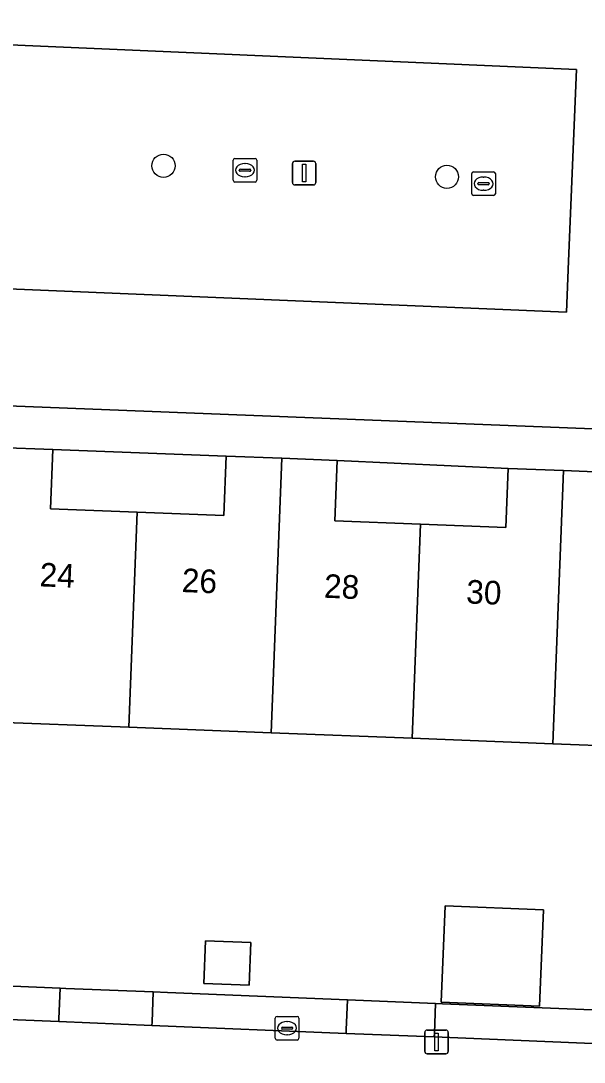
# Model space of a CAD drawing. Extents: x 160786 to 161429, y 386828 to 387485.
# Drawn here: x 161073.22 to 161097.07, y 387264.64 to 387308.69 of the extents above; entities that cross this region are included whole.
import ezdxf

# ---------------------------------------------------------------- set-up
doc = ezdxf.new("R2010")
doc.units = 0
for name, color, linetype in [('IMGEO_Boom', 7, 'Continuous'), ('IMGEO_Erf', 7, 'Continuous'), ('IMGEO_Groenvoorziening', 7, 'Continuous'), ('IMGEO_Kolk', 7, 'Continuous'), ('IMGEO_Lichtmast', 7, 'Continuous'), ('IMGEO_Pand', 7, 'Continuous'), ('IMGEO_Pand_nummerreeks', 7, 'Continuous'), ('IMGEO_Parkeervlak_open', 7, 'Continuous'), ('IMGEO_Voetpad_open', 7, 'Continuous')]:
    doc.layers.add(name, color=color, linetype=linetype)

msp = doc.modelspace()

# ---------------------------------------------------------------- linework, layer by layer
at = {"layer": 'IMGEO_Boom'}
for centre in [(161079.26, 387302.556), (161091.262, 387302.089)]:
    msp.add_circle(centre, 0.489, dxfattribs=at)
at = {"layer": 'IMGEO_Erf'}
for points in [[(161074.568, 387290.549), (161074.471, 387288.048), (161078.142, 387287.905), (161081.817, 387287.761), (161081.915, 387290.273)], [(161086.617, 387290.09), (161086.518, 387287.544), (161090.135, 387287.403), (161093.75, 387287.262), (161093.847, 387289.756)], [(161091.18, 387271.259), (161095.344, 387271.089), (161095.178, 387267.009), (161091.014, 387267.179)], [(161081.037, 387269.778), (161082.962, 387269.703), (161082.892, 387267.893), (161080.967, 387267.968)]]:
    msp.add_lwpolyline(points, close=True, dxfattribs=at)
for points in [[(161101.692, 387277.875), (161095.739, 387278.107), (161089.782, 387278.339), (161083.812, 387278.572), (161077.787, 387278.807), (161071.808, 387279.04), (161065.781, 387279.275), (161059.712, 387279.512), (161053.612, 387279.75), (161047.514, 387279.988), (161041.541, 387280.221), (161035.537, 387280.455), (161035.313, 387280.464), (161035.188, 387277.258), (161029.377, 387277.484), (161029.502, 387280.69), (161023.521, 387280.923), (161017.529, 387281.157), (161011.527, 387281.391), (161011.389, 387277.862), (161005.238, 387278.102), (161005.045, 387271.345)], [(161070.863, 387267.936), (161074.883, 387267.773), (161075.127, 387267.763), (161078.824, 387267.613), (161079.434, 387267.588), (161087.049, 387267.279), (161087.387, 387267.265), (161090.777, 387267.127), (161091.074, 387267.115), (161101.28, 387266.701)]]:
    msp.add_lwpolyline(points, dxfattribs=at)
at = {"layer": 'IMGEO_Groenvoorziening'}
for points in [[(161074.883, 387267.773), (161070.863, 387267.936), (161070.85, 387267.611), (161068.023, 387267.721), (161068.036, 387268.051), (161067.524, 387268.072), (161067.18, 387268.086), (161067.127, 387266.78), (161067.122, 387266.676), (161074.828, 387266.36), (161074.832, 387266.481)], [(161087.049, 387267.279), (161079.434, 387267.588), (161078.824, 387267.613), (161078.774, 387266.328), (161078.768, 387266.198), (161086.994, 387265.86), (161086.999, 387266.008)]]:
    msp.add_lwpolyline(points, close=True, dxfattribs=at)
for points in [[(161090.777, 387267.127), (161090.728, 387265.863), (161090.722, 387265.707), (161099.086, 387265.364), (161099.828, 387265.381)], [(161101.28, 387266.701), (161091.074, 387267.115), (161090.777, 387267.127)]]:
    msp.add_lwpolyline(points, dxfattribs=at)
at = {"layer": 'IMGEO_Kolk'}
for p, q in [((161082.211, 387301.941), (161082.211, 387302.793)), ((161082.286, 387302.867), (161083.138, 387302.867)), ((161083.212, 387302.793), (161083.212, 387301.941)), ((161082.47, 387302.361), (161082.47, 387302.373)), ((161082.908, 387302.324), (161082.51, 387302.324)), ((161082.513, 387302.41), (161082.911, 387302.41)), ((161082.699, 387302.647), (161082.724, 387302.647)), ((161082.954, 387302.373), (161082.954, 387302.361)), ((161092.311, 387301.373), (161092.311, 387302.225)), ((161092.386, 387302.299), (161093.238, 387302.299)), ((161093.312, 387302.225), (161093.312, 387301.373)), ((161083.138, 387301.867), (161082.286, 387301.867)), ((161082.722, 387302.087), (161082.697, 387302.087)), ((161092.57, 387301.793), (161092.57, 387301.805)), ((161092.613, 387301.842), (161093.011, 387301.842)), ((161092.799, 387302.079), (161092.824, 387302.079)), ((161093.054, 387301.805), (161093.054, 387301.793)), ((161093.008, 387301.756), (161092.61, 387301.756)), ((161092.822, 387301.519), (161092.797, 387301.519)), ((161093.238, 387301.299), (161092.386, 387301.299)), ((161084.067, 387266.579), (161084.919, 387266.579)), ((161083.992, 387265.653), (161083.992, 387266.505)), ((161084.294, 387266.122), (161084.692, 387266.122)), ((161084.48, 387266.359), (161084.505, 387266.359)), ((161084.993, 387266.505), (161084.993, 387265.653)), ((161084.251, 387266.073), (161084.251, 387266.085)), ((161084.689, 387266.036), (161084.291, 387266.036)), ((161084.503, 387265.799), (161084.478, 387265.799)), ((161084.735, 387266.085), (161084.735, 387266.073)), ((161084.919, 387265.579), (161084.067, 387265.579))]:
    msp.add_line(p, q, dxfattribs=at)
for points in [[(161082.211, 387301.941), (161082.211, 387302.793)], [(161082.286, 387302.867), (161083.138, 387302.867)], [(161083.212, 387302.793), (161083.212, 387301.941)], [(161092.311, 387301.373), (161092.311, 387302.225)], [(161092.386, 387302.299), (161093.238, 387302.299)], [(161093.312, 387302.225), (161093.312, 387301.373)], [(161083.138, 387301.867), (161082.286, 387301.867)], [(161093.238, 387301.299), (161092.386, 387301.299)], [(161084.067, 387266.579), (161084.919, 387266.579)], [(161083.992, 387265.653), (161083.992, 387266.505)], [(161084.993, 387266.505), (161084.993, 387265.653)], [(161084.919, 387265.579), (161084.067, 387265.579)]]:
    msp.add_lwpolyline(points, dxfattribs=at)
for centre, radius, start, end in [((161082.288, 387302.791), 0.0765, 91.552, 178.448), ((161082.288, 387302.791), 0.0765, 91.552, 178.448), ((161083.136, 387302.791), 0.0765, 1.552, 88.448), ((161083.136, 387302.791), 0.0765, 1.552, 88.448), ((161082.51, 387302.37), 0.0403, 85.8775, 175.7526), ((161082.507, 387302.36), 0.0366, 178.938, 274.7102), ((161082.911, 387302.367), 0.043, 264.8664, 352.4533), ((161082.915, 387302.372), 0.0386, 1.7309, 96.639), ((161092.388, 387302.223), 0.0765, 91.552, 178.448), ((161092.388, 387302.223), 0.0765, 91.552, 178.448), ((161093.236, 387302.223), 0.0765, 1.552, 88.448), ((161093.236, 387302.223), 0.0765, 1.552, 88.448), ((161082.288, 387301.943), 0.0765, 181.552, 268.448), ((161082.288, 387301.943), 0.0765, 181.552, 268.448), ((161083.136, 387301.943), 0.0765, 271.552, 358.448), ((161083.136, 387301.943), 0.0765, 271.552, 358.448), ((161092.61, 387301.802), 0.0403, 85.8775, 175.7526), ((161092.607, 387301.792), 0.0366, 178.938, 274.7102), ((161093.011, 387301.799), 0.043, 264.8664, 352.4533), ((161093.015, 387301.804), 0.0386, 1.7309, 96.639), ((161092.388, 387301.375), 0.0765, 181.552, 268.448), ((161092.388, 387301.375), 0.0765, 181.552, 268.448), ((161093.236, 387301.375), 0.0765, 271.552, 358.448), ((161093.236, 387301.375), 0.0765, 271.552, 358.448), ((161084.069, 387266.503), 0.0765, 91.552, 178.448), ((161084.069, 387266.503), 0.0765, 91.552, 178.448), ((161084.917, 387266.503), 0.0765, 1.552, 88.448), ((161084.917, 387266.503), 0.0765, 1.552, 88.448), ((161084.291, 387266.082), 0.0403, 85.8775, 175.7526), ((161084.696, 387266.084), 0.0386, 1.7309, 96.639), ((161084.288, 387266.072), 0.0366, 178.938, 274.7102), ((161084.692, 387266.079), 0.043, 264.8664, 352.4533), ((161084.069, 387265.655), 0.0765, 181.552, 268.448), ((161084.069, 387265.655), 0.0765, 181.552, 268.448), ((161084.917, 387265.655), 0.0765, 271.552, 358.448), ((161084.917, 387265.655), 0.0765, 271.552, 358.448)]:
    msp.add_arc(centre, radius, start, end, dxfattribs=at)
for centre, major_axis, ratio, start_param, end_param in [((161082.698, 387302.367), (-0.387, 0.002), 0.722429, 4.712389, 7.853982), ((161082.723, 387302.367), (-0.39, 0.002), 0.717154, 1.570796, 4.712389), ((161092.798, 387301.799), (-0.387, 0.002), 0.722429, 4.712389, 7.853982), ((161092.823, 387301.799), (-0.39, 0.002), 0.717154, 1.570796, 4.712389), ((161084.479, 387266.079), (-0.387, 0.002), 0.722429, 4.712389, 7.853982), ((161084.504, 387266.079), (-0.39, 0.002), 0.717154, 1.570796, 4.712389)]:
    msp.add_ellipse(centre, major_axis=major_axis, ratio=ratio, start_param=start_param, end_param=end_param, dxfattribs=at)
at = {"layer": 'IMGEO_Lichtmast'}
for p, q in [((161084.818, 387302.746), (161085.608, 387302.746)), ((161085.608, 387302.746), (161084.818, 387302.746)), ((161084.718, 387301.846), (161084.718, 387302.646)), ((161084.718, 387302.646), (161084.718, 387301.846)), ((161085.708, 387302.646), (161085.708, 387301.846)), ((161085.708, 387301.846), (161085.708, 387302.646)), ((161085.608, 387301.746), (161084.818, 387301.746)), ((161084.818, 387301.746), (161085.608, 387301.746)), ((161090.323, 387265.097), (161090.323, 387265.897)), ((161090.323, 387265.897), (161090.323, 387265.097)), ((161090.423, 387265.997), (161091.213, 387265.997)), ((161091.213, 387265.997), (161090.423, 387265.997)), ((161091.313, 387265.897), (161091.313, 387265.097)), ((161091.313, 387265.097), (161091.313, 387265.897)), ((161091.213, 387264.997), (161090.423, 387264.997)), ((161090.423, 387264.997), (161091.213, 387264.997))]:
    msp.add_line(p, q, dxfattribs=at)
for points in [[(161085.138, 387302.621), (161085.288, 387302.621), (161085.288, 387301.871), (161085.138, 387301.871), (161085.138, 387302.621)], [(161090.743, 387265.872), (161090.893, 387265.872), (161090.893, 387265.122), (161090.743, 387265.122), (161090.743, 387265.872)]]:
    msp.add_lwpolyline(points, dxfattribs=at)
for centre, start, end in [((161084.818, 387302.646), 90, 180), ((161084.818, 387302.646), 90, 180), ((161085.608, 387302.646), 0, 90), ((161085.608, 387302.646), 360, 90), ((161084.818, 387301.846), 180, 270), ((161084.818, 387301.846), 180, 270), ((161085.608, 387301.846), 270, 0), ((161085.608, 387301.846), 270, 0), ((161090.423, 387265.897), 90, 180), ((161090.423, 387265.897), 90, 180), ((161091.213, 387265.897), 0, 90), ((161091.213, 387265.897), 360, 90), ((161090.423, 387265.097), 180, 270), ((161090.423, 387265.097), 180, 270), ((161091.213, 387265.097), 270, 0), ((161091.213, 387265.097), 270, 0)]:
    msp.add_arc(centre, 0.1, start, end, dxfattribs=at)
at = {"layer": 'IMGEO_Pand'}
for points in [[(161072.26, 387290.639), (161071.808, 387279.04), (161077.787, 387278.807), (161078.142, 387287.905), (161074.471, 387288.048), (161074.568, 387290.549)], [(161081.915, 387290.273), (161081.817, 387287.761), (161078.142, 387287.905), (161077.787, 387278.807), (161083.812, 387278.572), (161084.265, 387290.182)], [(161084.265, 387290.182), (161083.812, 387278.572), (161089.782, 387278.339), (161090.135, 387287.403), (161086.518, 387287.544), (161086.617, 387290.09)], [(161093.847, 387289.756), (161093.75, 387287.262), (161090.135, 387287.403), (161089.782, 387278.339), (161095.739, 387278.107), (161096.19, 387289.665)], [(161102.045, 387286.93), (161098.436, 387287.071), (161098.533, 387289.573), (161096.19, 387289.665), (161095.739, 387278.107), (161101.692, 387277.875)], [(161091.014, 387267.179), (161095.178, 387267.009), (161095.344, 387271.089), (161091.18, 387271.259)], [(161080.967, 387267.968), (161082.892, 387267.893), (161082.962, 387269.703), (161081.037, 387269.778)]]:
    msp.add_lwpolyline(points, close=True, dxfattribs=at)
at = {"layer": 'IMGEO_Parkeervlak_open'}
msp.add_lwpolyline([(161096.75, 387306.632), (161049.733, 387308.677), (161049.512, 387308.687), (161049.17, 387300.494), (161049.08, 387298.333), (161096.316, 387296.364), (161096.407, 387298.525)], close=True, dxfattribs=at)
at = {"layer": 'IMGEO_Voetpad_open'}
for points in [[(161096.75, 387306.632), (161096.407, 387298.525), (161096.316, 387296.364), (161049.08, 387298.333), (161049.17, 387300.494), (161049.512, 387308.687), (161049.733, 387308.677)], [(161078.824, 387267.613), (161075.127, 387267.763), (161074.883, 387267.773), (161074.832, 387266.481), (161074.828, 387266.36), (161078.768, 387266.198), (161078.774, 387266.328)], [(161090.777, 387267.127), (161087.387, 387267.265), (161087.049, 387267.279), (161086.999, 387266.008), (161086.994, 387265.86), (161090.722, 387265.707), (161090.728, 387265.863)]]:
    msp.add_lwpolyline(points, close=True, dxfattribs=at)
for points in [[(161041.191, 387299.617), (161033.89, 387299.928), (161033.794, 387299.932), (161033.563, 387294.053), (161033.559, 387293.946), (161100.662, 387291.305)], [(161100.662, 387291.305), (161033.559, 387293.946), (161030.833, 387294.053)], [(161038.374, 387292.034), (161045.615, 387291.726), (161047.968, 387291.634), (161050.318, 387291.542), (161057.814, 387291.229), (161060.165, 387291.137), (161062.516, 387291.045), (161069.952, 387290.729), (161072.26, 387290.639), (161074.568, 387290.549), (161081.915, 387290.273), (161084.265, 387290.182), (161086.617, 387290.09), (161093.847, 387289.756), (161096.19, 387289.665), (161098.533, 387289.573), (161102.179, 387289.436), (161102.212, 387292.628)], [(161104.687, 387263.019), (161104.6, 387263.164), (161104.526, 387263.317), (161104.465, 387263.476), (161104.42, 387263.639), (161104.389, 387263.806), (161104.373, 387263.974), (161104.372, 387264.144), (161104.419, 387265.337), (161099.828, 387265.381), (161099.086, 387265.364), (161090.722, 387265.707), (161086.994, 387265.86), (161078.768, 387266.198), (161074.828, 387266.36), (161067.122, 387266.676), (161062.922, 387266.848), (161055, 387267.174), (161054.965, 387267.213), (161050.837, 387267.344), (161042.15, 387267.701), (161042.242, 387259.789), (161042.243, 387259.778)]]:
    msp.add_lwpolyline(points, dxfattribs=at)

# ---------------------------------------------------------------- texts
at = {"layer": 'IMGEO_Pand_nummerreeks'}
for s, p in [('24', (161074, 387284.768)), ('26', (161080.02, 387284.528)), ('28', (161086.042, 387284.287)), ('30', (161092.062, 387284.046))]:
    msp.add_text(s, height=1, rotation=357.7109, dxfattribs=at).set_placement(p)

doc.saveas('drawing.dxf')
